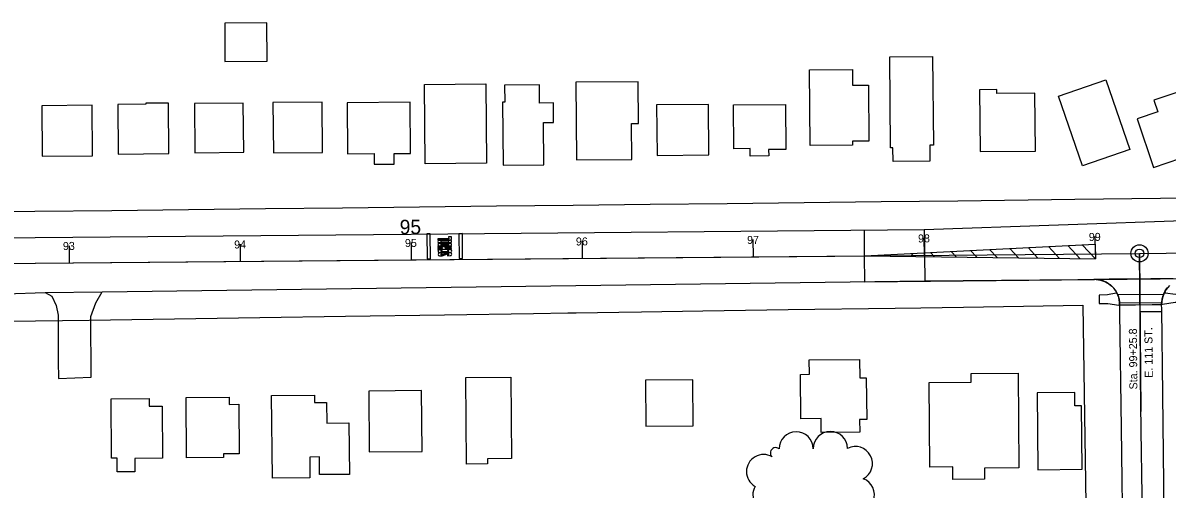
# Model space of a CAD drawing. Extents: x -2233 to 187241, y 4582 to 150524.
# Drawn here: x 109215 to 109885, y 59356 to 59628 of the extents above; entities that cross this region are included whole.
import ezdxf

# ---------------------------------------------------------------- set-up
doc = ezdxf.new("R2010")
doc.units = 0
for name, color, linetype in [('AP_X_Misc', 7, 'Continuous'), ('BLDG', 7, 'Continuous'), ('GE_X_CL_100', 7, 'Continuous'), ('GE_X_CL_20', 7, 'Continuous'), ('GE_X_CL_2000', 7, 'Continuous'), ('GE_X_CL_50', 7, 'Continuous'), ('PM_P_Cells', 7, 'Continuous'), ('PM_P_CL_Double_Solid', 7, 'Continuous'), ('PM_P_Crosswalk', 7, 'Continuous'), ('PM_P_Stop_Line', 7, 'Continuous'), ('PM_P_Text', 7, 'Continuous'), ('PM_P_Transverse_Line', 7, 'Continuous'), ('PV_P_Curb_Ramp', 7, 'Continuous'), ('ROAD', 7, 'Continuous'), ('RW_X_Fee_RW', 7, 'Continuous'), ('TREES', 7, 'Continuous')]:
    doc.layers.add(name, color=color, linetype=linetype)

msp = doc.modelspace()

# ---------------------------------------------------------------- linework, layer by layer
at = {"layer": 'AP_X_Misc'}
msp.add_lwpolyline([(109888.35, 59478.6), (109875.17, 59478.49), (109861.15, 59478.36), (109850.81, 59478.27), (109843.2, 59478.2), (109845.77, 59477.81), (109848.18, 59477.02), (109850.93, 59475.46), (109852.47, 59474.17), (109854.29, 59472.06), (109855.34, 59470.33), (109856.09, 59468.6), (109856.66, 59466.56), (109856.89, 59464.98), (109856.94, 59463.25), (109866.15, 59463.33), (109876.03, 59463.42), (109881.53, 59463.47), (109881.64, 59465.33), (109882.03, 59467.39), (109882.53, 59469), (109883.67, 59471.42), (109884.85, 59473.19)], dxfattribs=at)
at = {"layer": 'BLDG'}
for points in [[(109333.69, 59605.56), (109358.4, 59605.78), (109358.2, 59628.19), (109333.5, 59627.97)], [(109747.59, 59608.5), (109748.04, 59556.73), (109745.91, 59556.71), (109745.99, 59547.33), (109724.43, 59547.14), (109724.36, 59555.07), (109722.96, 59555.06), (109722.49, 59608.28)], [(109700.72, 59600.9), (109700.79, 59591.77), (109710.05, 59591.85), (109710.34, 59559.11), (109700.66, 59559.02), (109700.68, 59556.63), (109675.93, 59556.42), (109675.55, 59600.68)], [(109486.24, 59592.49), (109486.65, 59546.08), (109450.82, 59545.77), (109450.41, 59592.18)], [(109520.16, 59545.12), (109519.94, 59569.96), (109525.92, 59570.01), (109525.82, 59581.37), (109517.71, 59581.3), (109517.62, 59591.92), (109497.2, 59591.74), (109497.28, 59581.77), (109496.06, 59581.76), (109496.39, 59544.91)], [(109571.7, 59548.31), (109571.52, 59569.28), (109575.53, 59569.31), (109575.31, 59593.76), (109538.93, 59593.44), (109539.33, 59548.02)], [(109848.97, 59594.91), (109863, 59554.22), (109835.3, 59544.68), (109821.28, 59585.37)], [(109807.74, 59553.2), (109807.44, 59587.16), (109785.23, 59586.97), (109785.21, 59589.2), (109775.02, 59589.11), (109775.34, 59552.91)], [(109876.92, 59583.02), (109879.24, 59576.12), (109867.18, 59572.07), (109876.74, 59543.65), (109892.68, 59549), (109894.56, 59543.36), (109905.95, 59547.19), (109892.19, 59588.14)], [(109256.22, 59550.53), (109255.96, 59580.02), (109226.48, 59579.76), (109226.74, 59550.28)], [(109300.89, 59551.78), (109300.63, 59581.26), (109287.4, 59581.15), (109287.41, 59580.59), (109271.01, 59580.44), (109271.26, 59551.52)], [(109344.61, 59552.51), (109344.36, 59581.21), (109315.86, 59580.96), (109316.11, 59552.27)], [(109390.76, 59552.45), (109390.5, 59581.8), (109361.73, 59581.54), (109361.99, 59552.2)], [(109420.93, 59551.73), (109420.99, 59545.56), (109432.6, 59545.66), (109432.54, 59551.8), (109442.23, 59551.89), (109441.97, 59581.76), (109405.14, 59581.43), (109405.4, 59551.59)], [(109616.67, 59550.95), (109616.41, 59580.52), (109586.12, 59580.25), (109586.38, 59550.68)], [(109661.5, 59580.48), (109661.73, 59554.2), (109651.66, 59554.11), (109651.69, 59550.38), (109640.92, 59550.29), (109640.89, 59554.69), (109631.27, 59554.61), (109631.04, 59580.22)], [(109670.26, 59422.66), (109675.52, 59422.71), (109675.45, 59431.08), (109704.84, 59431.33), (109704.93, 59420.59), (109708.79, 59420.63), (109709, 59396.32), (109704.9, 59396.28), (109704.97, 59388.92), (109682.45, 59388.73), (109682.38, 59396.82), (109670.49, 59396.71)], [(109770.16, 59418.04), (109770.12, 59423.17), (109797.54, 59423.41), (109798.02, 59367.99), (109777.88, 59367.82), (109777.94, 59361.4), (109759.45, 59361.24), (109759.39, 59368.53), (109745.94, 59368.41), (109745.5, 59417.83)], [(109500.87, 59420.97), (109501.28, 59373.43), (109487.17, 59373.31), (109487.2, 59370.28), (109474.92, 59370.17), (109474.48, 59420.74)], [(109607.51, 59392.54), (109607.27, 59419.54), (109579.67, 59419.3), (109579.9, 59392.3)], [(109385.96, 59410.58), (109386, 59406.2), (109393.11, 59406.26), (109393.22, 59394.16), (109406.19, 59394.28), (109406.45, 59364.19), (109388.97, 59364.03), (109388.88, 59374.36), (109383.28, 59374.32), (109383.39, 59362.21), (109361.4, 59362.01), (109360.98, 59410.36)], [(109417.78, 59412.87), (109418.09, 59377.36), (109449, 59377.63), (109448.69, 59413.14)], [(109834.95, 59367.15), (109834.63, 59404.35), (109830.78, 59404.32), (109830.71, 59412.02), (109808.77, 59411.83), (109809.16, 59366.92)], [(109289.34, 59408.57), (109289.38, 59403.99), (109296.88, 59404.05), (109297.14, 59373.61), (109280.96, 59373.47), (109281.03, 59365.69), (109270.71, 59365.6), (109270.64, 59373.62), (109267.33, 59373.59), (109267.03, 59408.37)], [(109336.11, 59409.27), (109336.15, 59405.1), (109341.69, 59405.15), (109341.94, 59376.25), (109332.85, 59376.18), (109332.87, 59374.06), (109311.21, 59373.87), (109310.9, 59409.05)]]:
    msp.add_lwpolyline(points, close=True, dxfattribs=at)
at = {"layer": 'GE_X_CL_100'}
for p, q in [((109242.81, 59487.91), (109242.72, 59497.91)), ((109342.81, 59488.79), (109342.72, 59498.79)), ((109442.81, 59489.68), (109442.72, 59499.68)), ((109542.8, 59490.56), (109542.71, 59500.56)), ((109642.8, 59491.44), (109642.71, 59501.44)), ((109742.79, 59492.32), (109742.71, 59502.32)), ((109842.79, 59493.2), (109842.7, 59503.2))]:
    msp.add_line(p, q, dxfattribs=at)
msp.add_circle((109868.59, 59493.43), 5, dxfattribs=at)
at = {"layer": 'GE_X_CL_20'}
for p, q in [((108753.77, 59483.6), (109868.59, 59493.43)), ((109868.59, 59493.43), (110207.2, 59496.41))]:
    msp.add_line(p, q, dxfattribs=at)
at = {"layer": 'GE_X_CL_2000'}
for p, q in [((108753.77, 59483.6), (109868.59, 59493.43)), ((109868.59, 59493.43), (110207.2, 59496.41))]:
    msp.add_line(p, q, dxfattribs=at)
msp.add_lwpolyline([(109868.57, 59493.43), (109868.69, 59457.03), (109868.93, 59421.45), (109869.43, 59389.78), (109869.98, 59351.94), (109870.66, 59287.8), (109871.08, 59233.38), (109871.06, 59216.15), (109871.76, 59175.03), (109872.3, 59124.89), (109872.99, 59089.14)], dxfattribs=at)
at = {"layer": 'GE_X_CL_50'}
for p, q in [((109742.79, 59492.32), (109742.75, 59497.32)), ((109842.79, 59493.2), (109842.75, 59498.2)), ((109242.81, 59487.91), (109242.77, 59492.91)), ((109342.81, 59488.79), (109342.76, 59493.79)), ((109442.81, 59489.68), (109442.76, 59494.68)), ((109542.8, 59490.56), (109542.76, 59495.56)), ((109642.8, 59491.44), (109642.75, 59496.44)), ((109869.29, 59414), (109868.59, 59493.43))]:
    msp.add_line(p, q, dxfattribs=at)
msp.add_circle((109868.59, 59493.43), 2.5, dxfattribs=at)
at = {"layer": 'PM_P_Cells'}
for p, q in [((109464.52, 59501.91), (109458.18, 59501.84)), ((109458.18, 59501.84), (109458.19, 59501.34)), ((109458.19, 59501.34), (109466.19, 59501.43)), ((109458.24, 59497.5), (109458.24, 59497.5)), ((109466.24, 59497.5), (109458.24, 59497.4)), ((109458.24, 59497.4), (109458.24, 59496.9)), ((109458.24, 59496.9), (109460.83, 59496.93)), ((109459.03, 59501.15), (109465.36, 59501.22)), ((109460.21, 59499.49), (109459.05, 59499.48)), ((109459.05, 59499.28), (109465.38, 59499.36)), ((109460.23, 59497.63), (109459.07, 59497.61)), ((109464.2, 59500.71), (109460.2, 59500.66)), ((109460.2, 59498.13), (109464.23, 59498.18)), ((109460.21, 59499.99), (109464.21, 59500.04)), ((109460.21, 59499.99), (109460.21, 59499.49)), ((109460.21, 59499.49), (109460.21, 59499.99)), ((109464.21, 59499.54), (109460.21, 59499.49)), ((109464.22, 59498.84), (109460.22, 59498.79)), ((109460.22, 59498.13), (109460.23, 59497.63)), ((109460.23, 59497.63), (109460.22, 59498.13)), ((109464.24, 59497.68), (109460.23, 59497.63)), ((109460.83, 59496.93), (109460.84, 59496.27)), ((109462.49, 59496.95), (109466.24, 59497)), ((109462.5, 59496.29), (109462.49, 59496.95)), ((109464.21, 59499.54), (109464.21, 59500.04)), ((109464.21, 59500.04), (109464.21, 59499.54)), ((109465.38, 59499.56), (109464.21, 59499.54)), ((109464.24, 59497.68), (109464.23, 59498.18)), ((109464.23, 59498.18), (109464.24, 59497.68)), ((109465.4, 59497.69), (109464.24, 59497.68)), ((109466.17, 59503.1), (109464.5, 59503.08)), ((109464.5, 59503.08), (109464.52, 59501.91)), ((109466.19, 59501.43), (109466.17, 59503.1)), ((109466.24, 59497.6), (109466.24, 59497.6)), ((109466.24, 59497), (109466.24, 59497.5)), ((109460.84, 59496.27), (109458.25, 59496.24)), ((109458.25, 59496.24), (109458.26, 59495.74)), ((109458.26, 59495.74), (109466.26, 59495.83)), ((109460.68, 59495.57), (109459.09, 59495.55)), ((109459.11, 59493.88), (109465.45, 59493.96)), ((109460.7, 59493.7), (109459.12, 59493.68)), ((109459.14, 59492.01), (109460.65, 59492.03)), ((109460.27, 59495.06), (109460.68, 59495.07)), ((109464.27, 59494.44), (109460.28, 59494.39)), ((109460.29, 59493.19), (109460.71, 59493.2)), ((109460.71, 59492.53), (109460.3, 59492.53)), ((109460.65, 59492.03), (109463.87, 59493.24)), ((109460.68, 59495.07), (109460.68, 59495.57)), ((109460.71, 59493.2), (109460.7, 59493.7)), ((109463.87, 59493.74), (109460.71, 59492.53)), ((109466.25, 59496.33), (109462.5, 59496.29)), ((109465.43, 59495.62), (109463.84, 59495.6)), ((109463.84, 59495.6), (109463.85, 59495.1)), ((109463.85, 59495.1), (109464.27, 59495.11)), ((109465.45, 59493.76), (109463.87, 59493.74)), ((109463.87, 59493.24), (109464.29, 59493.24)), ((109464.3, 59492.58), (109463.88, 59492.57)), ((109463.88, 59492.57), (109463.89, 59492.07)), ((109463.89, 59492.07), (109465.47, 59492.09)), ((109466.26, 59495.83), (109466.25, 59496.33))]:
    msp.add_line(p, q, dxfattribs=at)
for points in [[(109453.77, 59504.78), (109451.77, 59504.77), (109451.92, 59490.25), (109453.92, 59490.27)], [(109472.54, 59504.94), (109470.54, 59504.92), (109470.65, 59490.42), (109472.65, 59490.44)]]:
    msp.add_lwpolyline(points, close=True, dxfattribs=at)
for centre, radius, start, end in [((109459.04, 59500.31), 0.833, 90.69255, 270.69255), ((109459.06, 59498.45), 0.833, 90.69255, 270.69255), ((109460.2, 59500.33), 0.333, 90.09087, 271.29428), ((109460.22, 59498.46), 0.333, 90.09087, 271.29428), ((109464.2, 59500.37), 0.333, 270.69255, 90.69255), ((109464.23, 59498.51), 0.333, 270.69255, 90.69255), ((109465.37, 59500.39), 0.833, 270.69255, 90.69255), ((109465.39, 59498.52), 0.833, 270.69255, 90.69255), ((109459.1, 59494.71), 0.833, 90.69255, 270.69255), ((109459.13, 59492.85), 0.833, 90.69255, 270.69255), ((109460.27, 59494.73), 0.333, 90.09087, 271.29428), ((109460.29, 59492.86), 0.333, 90.09081, 270.69255), ((109464.27, 59494.78), 0.333, 270.69255, 90.69255), ((109464.29, 59492.91), 0.333, 270.69255, 90.69255), ((109465.44, 59494.79), 0.833, 270.69255, 90.69255), ((109465.46, 59492.92), 0.833, 270.69255, 90.69255)]:
    msp.add_arc(centre, radius, start, end, dxfattribs=at)
at = {"layer": 'PM_P_CL_Double_Solid'}
for p, q in [((109707.79, 59492.01), (109842.74, 59498.88)), ((108982.82, 59485.62), (109707.79, 59492.01)), ((109707.79, 59492.01), (109842.82, 59490.13))]:
    msp.add_line(p, q, dxfattribs=at)
at = {"layer": 'PM_P_Crosswalk'}
for p, q in [((109855.74, 59469.41), (109882.83, 59469.64)), ((109856.93, 59464.42), (109881.6, 59464.63))]:
    msp.add_line(p, q, dxfattribs=at)
at = {"layer": 'PM_P_Stop_Line'}
msp.add_line((109868.69, 59459.33), (109881.59, 59459.37), dxfattribs=at)
at = {"layer": 'PM_P_Text'}
for p, q in [((109707.79, 59492.01), (109707.66, 59507.01)), ((109842.74, 59498.88), (109842.82, 59490.13)), ((109707.93, 59476.85), (109707.79, 59492.01)), ((109868.59, 59493.43), (109869.41, 59400.94)), ((109707.93, 59476.85), (109937.92, 59479.04))]:
    msp.add_line(p, q, dxfattribs=at)
at = {"layer": 'PM_P_Transverse_Line'}
for p, q in [((109803.39, 59496.88), (109809.19, 59490.6)), ((109815.34, 59497.49), (109821.87, 59490.43)), ((109826.67, 59498.07), (109833.89, 59490.26)), ((109835.09, 59498.49), (109842.82, 59490.13)), ((109735.11, 59493.4), (109736.77, 59491.61)), ((109746.34, 59493.97), (109748.68, 59491.44)), ((109758.39, 59494.59), (109761.46, 59491.27)), ((109769.71, 59495.17), (109773.48, 59491.1)), ((109780.94, 59495.74), (109785.38, 59490.93)), ((109792.68, 59496.34), (109797.84, 59490.76))]:
    msp.add_line(p, q, dxfattribs=at)
at = {"layer": 'PV_P_Curb_Ramp'}
for points in [[(109855.38, 59470.28), (109854.92, 59470.08), (109849.88, 59469.1), (109844.89, 59469.02), (109844.96, 59464.02), (109849.96, 59464.1), (109856.43, 59463.21), (109856.94, 59463.19), (109856.93, 59463.55), (109856.94, 59464.2), (109856.91, 59464.76), (109856.84, 59465.44), (109856.71, 59466.25), (109856.6, 59466.86), (109856.4, 59467.65), (109856.16, 59468.39), (109855.92, 59469.06), (109855.73, 59469.51), (109855.49, 59470.03)], [(109883.24, 59470.65), (109883.7, 59470.43), (109889.37, 59469.64), (109894.37, 59469.71), (109894.45, 59464.71), (109889.45, 59464.64), (109882.08, 59463.46), (109881.5, 59463.47), (109881.54, 59464.08), (109881.58, 59464.68), (109881.68, 59465.53), (109881.81, 59466.24), (109881.88, 59466.79), (109882.03, 59467.42), (109882.22, 59468.1), (109882.42, 59468.69), (109882.63, 59469.26), (109882.84, 59469.77), (109883.11, 59470.37)]]:
    msp.add_lwpolyline(points, close=True, dxfattribs=at)
at = {"layer": 'ROAD'}
for p, q in [((109742.66, 59507.32), (110021.58, 59517.28)), ((108753.64, 59498.6), (109442.67, 59504.68)), ((109442.67, 59504.68), (109742.66, 59507.32)), ((109742.66, 59507.32), (109742.79, 59492.32)), ((109742.79, 59492.32), (109742.93, 59477.32)), ((109261.84, 59470.84), (109742.93, 59477.32)), ((109742.93, 59477.32), (110010.57, 59479.68)), ((109228.42, 59470.48), (109261.84, 59470.84)), ((109856.94, 59463.25), (109881.53, 59463.47)), ((109881.57, 59460.76), (109881.53, 59463.47))]:
    msp.add_line(p, q, dxfattribs=at)
for points in [[(108504.8, 59462.02), (108659.25, 59464.69), (108817.92, 59466.8), (109006.17, 59468.53), (109205.25, 59469.85), (109228.42, 59470.48), (109232.37, 59468.33), (109234.96, 59462.98), (109236.13, 59457.32), (109236.1, 59430.31), (109236.26, 59420.3), (109255.46, 59421.04), (109255.25, 59456.46), (109258.07, 59464.46), (109261.84, 59470.84)], [(109856.94, 59463.25), (109856.9, 59458.69), (109857.8, 59391.14), (109858.89, 59315.61), (109860.32, 59211.86), (109861.1, 59115.55), (109862.89, 58987.82), (109860.6, 58982.38), (109857.88, 58979.32), (109848.36, 58976.65), (109848.92, 58952.13), (109854.3, 58951.25), (109859.14, 58947.55), (109863.34, 58942.58), (109864.06, 58936.6), (109864.62, 58882.59), (109865.34, 58800.4)], [(109882.22, 59410.94), (109881.57, 59460.76)], [(109999.24, 59108.34), (109984.51, 59106.29), (109957.61, 59103.58), (109933.79, 59101.34), (109908.11, 59100.08), (109898.81, 59099.9), (109892.81, 59102.65), (109888.79, 59106.73), (109885.78, 59114), (109885.54, 59122.47), (109885.13, 59143.65), (109883.74, 59272.74), (109882.22, 59410.94)]]:
    msp.add_lwpolyline(points, dxfattribs=at)
for centre, radius, start, end in [((109842.43, 59463.69), 14.52, 358.29079, 92.06928), ((109897.45, 59463.46), 15.92, 135.48588, 179.95917)]:
    msp.add_arc(centre, radius, start, end, dxfattribs=at)
at = {"layer": 'RW_X_Fee_RW'}
for points in [[(109357.43, 59519.56), (109402.43, 59520.08), (109447.43, 59520.6), (109492.42, 59521.12), (109537.42, 59521.64), (109582.42, 59522.16), (109627.42, 59522.67), (109672.42, 59523.19), (109717.41, 59523.71), (109762.41, 59524.23), (109830.73, 59525.02), (109880.92, 59525.6), (109921.14, 59526.06), (109965.72, 59526.57), (110005.72, 59527.03)], [(108787.37, 59512.99), (108817.45, 59513.34), (108862.45, 59513.86), (108907.45, 59514.38), (108952.45, 59514.9), (108997.44, 59515.41), (109042.44, 59515.93), (109087.44, 59516.45), (109132.44, 59516.97), (109177.44, 59517.49), (109222.44, 59518.01), (109267.43, 59518.53), (109312.43, 59519.04), (109357.43, 59519.56)], [(108982.13, 59451.85), (109072.44, 59451.74), (109116.43, 59452.4), (109204.16, 59453.7), (109207.16, 59453.74), (109254.16, 59454.44), (109304.16, 59455.18), (109354.15, 59455.92), (109404.15, 59456.66), (109462.14, 59457.53), (109514.14, 59458.3), (109534.14, 59458.59), (109539.14, 59458.67), (109564.13, 59459.04), (109577.22, 59459.23), (109613.16, 59459.77), (109663.16, 59460.51), (109725.66, 59461.43), (109740.66, 59461.66), (109765.66, 59462.03), (109800.65, 59462.55), (109835.48, 59463.06)], [(109835.48, 59463.06), (109837.78, 59308.08), (109838.37, 59268.09), (109838.97, 59228.09), (109839.26, 59208.09), (109839.56, 59188.09), (109840.16, 59148.1), (109840.75, 59108.1), (109841.34, 59068.11), (109841.94, 59028.11), (109842.53, 58988.12)]]:
    msp.add_lwpolyline(points, dxfattribs=at)
at = {"layer": 'TREES'}
for centre, radius, start, end in [((109667.79, 59379.13), 10, 0.44784, 180.44784), ((109687.79, 59379.28), 10, 0.44784, 180.44784), ((109655.74, 59376.76), 3.07, 48.10138, 228.10139), ((109702.39, 59370.48), 10, 297.35241, 117.35241), ((109648.69, 59365.81), 10, 60.01722, 240.01722), ((109652.43, 59352.28), 10, 150.85484, 330.85484), ((109703.56, 59352.2), 10, 249.98434, 69.98434)]:
    msp.add_arc(centre, radius, start, end, dxfattribs=at)

# ---------------------------------------------------------------- texts
at = {"layer": 'GE_X_CL_100'}
msp.add_text('95', height=8.4, rotation=0.50492, dxfattribs=at).set_placement((109435.92, 59504.62))
at = {"layer": 'GE_X_CL_50'}
for s, rotation, p in [('97', 0.50492, (109639.08, 59498.91)), ('98', 0.50492, (109739.04, 59499.79)), ('99', 0.50492, (109838.96, 59500.67)), ('93', 0.50492, (109238.91, 59495.38)), ('94', 0.50492, (109339.06, 59496.26)), ('95', 0.50492, (109438.95, 59497.14)), ('96', 0.50492, (109538.95, 59498.02)), ('Sta. 99+25.8', 90.50492, (109867.35, 59413.87)), ('E. 111 ST.', 90.50492, (109876.36, 59420.69))]:
    msp.add_text(s, height=4.68, rotation=rotation, dxfattribs=at).set_placement(p)

doc.saveas('drawing.dxf')
